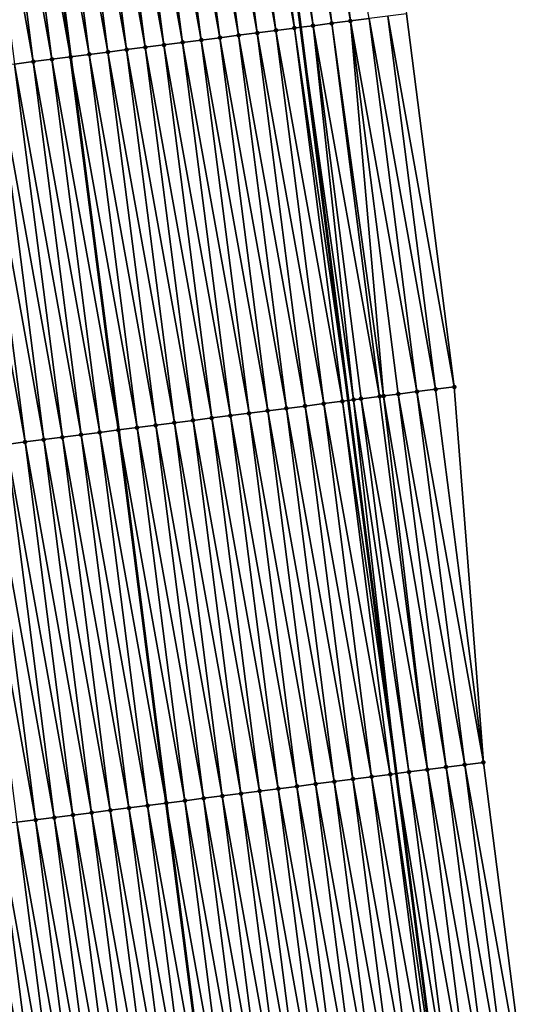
# Model space of a CAD drawing. Header units: feet. Extents: x 2010743 to 2022806, y 818705 to 837694.
# Tile 499 of 531: x 2011260 to 2011287, y 836275 to 836328. Entities that reach past the tile are written whole.
import ezdxf

# ---------------------------------------------------------------- set-up
doc = ezdxf.new("R2010")
doc.units = ezdxf.units.FT
doc.header["$MEASUREMENT"] = 0
for name, color, linetype, lineweight in [('EP_Travel Lane', 172, 'Continuous', 53), ('Road Shots', 141, 'Continuous', 100), ('STRIPING', 60, 'Continuous', 53)]:
    doc.layers.add(name, color=color, linetype=linetype, lineweight=lineweight)
doc.layers.add('I-77-MM17-21_NB-Surface-Border', color=7, linetype='Continuous')
doc.layers.add('I-77-MM17-21_NB-Surface-TIN', color=7, linetype='Continuous')

msp = doc.modelspace()

# ---------------------------------------------------------------- linework, layer by layer
at = {"layer": 'EP_Travel Lane'}
msp.add_polyline3d([(2011247.695, 836525.573, 339.128), (2011250.49, 836505.772, 338.748), (2011253.263, 836485.865, 338.414), (2011256.013, 836466.057, 338.075), (2011258.764, 836446.251, 337.722), (2011261.514, 836426.444, 337.369), (2011264.193, 836406.578, 337.008), (2011266.853, 836386.758, 336.667), (2011269.512, 836366.939, 336.32), (2011272.172, 836347.12, 335.958), (2011274.743, 836327.157, 335.583), (2011277.286, 836307.323, 335.224), (2011279.83, 836287.488, 334.852), (2011282.374, 836267.654, 334.51)], dxfattribs=at)
at = {"layer": 'I-77-MM17-21_NB-Surface-Border', "color": 3, "linetype": 'Continuous', "lineweight": -3}
msp.add_polyline3d([(2011251.523, 836526.115, 339.043), (2011254.318, 836506.314, 338.677), (2011257.056, 836486.384, 338.328), (2011260.75, 836466.705, 338.003), (2011263.454, 836446.892, 337.663), (2011267.148, 836427.214, 337.295), (2011269.823, 836407.334, 336.984), (2011273.473, 836387.648, 336.612), (2011276.133, 836367.829, 336.221), (2011277.801, 836347.877, 335.853), (2011280.376, 836327.88, 335.513), (2011282.919, 836308.045, 335.201), (2011284.47, 836288.084, 334.795), (2011287.013, 836268.25, 334.442)], dxfattribs=at)
at = {"layer": 'I-77-MM17-21_NB-Surface-TIN', "color": 128, "linetype": 'Continuous', "lineweight": -3}
for points in [[(2011271.855, 836347.077, 335.965), (2011274.743, 836327.157, 335.583), (2011272.172, 836347.12, 335.958)], [(2011275.417, 836327.244, 335.573), (2011272.846, 836347.211, 335.943), (2011272.172, 836347.12, 335.958)], [(2011275.417, 836327.244, 335.573), (2011272.172, 836347.12, 335.958), (2011274.743, 836327.157, 335.583)], [(2011276.409, 836327.371, 335.564), (2011273.837, 836347.344, 335.937), (2011272.846, 836347.211, 335.943)], [(2011275.417, 836327.244, 335.573), (2011276.409, 836327.371, 335.564), (2011272.846, 836347.211, 335.943)], [(2011277.401, 836327.498, 335.555), (2011274.828, 836347.477, 335.922), (2011273.837, 836347.344, 335.937)], [(2011276.409, 836327.371, 335.564), (2011277.401, 836327.498, 335.555), (2011273.837, 836347.344, 335.937)], [(2011277.401, 836327.498, 335.555), (2011278.393, 836327.626, 335.543), (2011274.828, 836347.477, 335.922)], [(2011271.45, 836326.734, 335.646), (2011268.882, 836346.677, 336.027), (2011267.891, 836346.544, 336.044)], [(2011272.442, 836326.861, 335.628), (2011269.873, 836346.81, 336.012), (2011268.882, 836346.677, 336.027)], [(2011271.45, 836326.734, 335.646), (2011272.442, 836326.861, 335.628), (2011268.882, 836346.677, 336.027)], [(2011273.433, 836326.989, 335.611), (2011270.864, 836346.944, 335.993), (2011269.873, 836346.81, 336.012)], [(2011272.442, 836326.861, 335.628), (2011273.433, 836326.989, 335.611), (2011269.873, 836346.81, 336.012)], [(2011274.425, 836327.116, 335.589), (2011271.855, 836347.077, 335.965), (2011270.864, 836346.944, 335.993)], [(2011273.433, 836326.989, 335.611), (2011274.425, 836327.116, 335.589), (2011270.864, 836346.944, 335.993)], [(2011274.425, 836327.116, 335.589), (2011274.743, 836327.157, 335.583), (2011271.855, 836347.077, 335.965)], [(2011267.482, 836326.224, 335.704), (2011264.917, 836346.144, 336.09), (2011263.926, 836346.011, 336.108)], [(2011268.474, 836326.351, 335.689), (2011265.908, 836346.277, 336.074), (2011264.917, 836346.144, 336.09)], [(2011267.482, 836326.224, 335.704), (2011268.474, 836326.351, 335.689), (2011264.917, 836346.144, 336.09)], [(2011269.466, 836326.479, 335.675), (2011266.9, 836346.411, 336.058), (2011265.908, 836346.277, 336.074)], [(2011268.474, 836326.351, 335.689), (2011269.466, 836326.479, 335.675), (2011265.908, 836346.277, 336.074)], [(2011270.458, 836326.606, 335.661), (2011267.891, 836346.544, 336.044), (2011266.9, 836346.411, 336.058)], [(2011269.466, 836326.479, 335.675), (2011270.458, 836326.606, 335.661), (2011266.9, 836346.411, 336.058)], [(2011270.458, 836326.606, 335.661), (2011271.45, 836326.734, 335.646), (2011267.891, 836346.544, 336.044)], [(2011263.515, 836325.714, 335.78), (2011260.953, 836345.611, 336.163), (2011259.962, 836345.478, 336.171)], [(2011264.507, 836325.841, 335.757), (2011261.944, 836345.744, 336.139), (2011260.953, 836345.611, 336.163)], [(2011263.515, 836325.714, 335.78), (2011264.507, 836325.841, 335.757), (2011260.953, 836345.611, 336.163)], [(2011265.499, 836325.969, 335.737), (2011262.935, 836345.877, 336.122), (2011261.944, 836345.744, 336.139)], [(2011264.507, 836325.841, 335.757), (2011265.499, 836325.969, 335.737), (2011261.944, 836345.744, 336.139)], [(2011266.491, 836326.097, 335.718), (2011263.926, 836346.011, 336.108), (2011262.935, 836345.877, 336.122)], [(2011265.499, 836325.969, 335.737), (2011266.491, 836326.097, 335.718), (2011262.935, 836345.877, 336.122)], [(2011266.491, 836326.097, 335.718), (2011267.482, 836326.224, 335.704), (2011263.926, 836346.011, 336.108)], [(2011260.54, 836325.331, 335.834), (2011257.98, 836345.211, 336.206), (2011256.989, 836345.078, 336.218)], [(2011259.548, 836325.204, 335.852), (2011260.54, 836325.331, 335.834), (2011256.989, 836345.078, 336.218)], [(2011261.531, 836325.459, 335.82), (2011258.971, 836345.344, 336.191), (2011257.98, 836345.211, 336.206)], [(2011260.54, 836325.331, 335.834), (2011261.531, 836325.459, 335.82), (2011257.98, 836345.211, 336.206)], [(2011258.971, 836345.344, 336.191), (2011262.523, 836325.586, 335.8), (2011259.961, 836345.477, 336.171)], [(2011261.531, 836325.459, 335.82), (2011262.523, 836325.586, 335.8), (2011258.971, 836345.344, 336.191)], [(2011262.523, 836325.586, 335.8), (2011259.962, 836345.478, 336.171), (2011259.961, 836345.477, 336.171)], [(2011262.523, 836325.586, 335.8), (2011259.961, 836345.477, 336.171), (2011262.523, 836325.586, 335.8)], [(2011263.515, 836325.714, 335.78), (2011259.962, 836345.478, 336.171), (2011262.523, 836325.586, 335.8)], [(2011281.927, 836307.918, 335.214), (2011279.385, 836327.753, 335.528), (2011278.393, 836327.626, 335.543)], [(2011282.919, 836308.045, 335.201), (2011280.376, 836327.88, 335.513), (2011279.385, 836327.753, 335.528)], [(2011281.927, 836307.918, 335.214), (2011282.919, 836308.045, 335.201), (2011279.385, 836327.753, 335.528)], [(2011277.565, 836307.358, 335.22), (2011275.417, 836327.244, 335.573), (2011274.743, 836327.157, 335.583)], [(2011278.952, 836307.536, 335.219), (2011276.409, 836327.371, 335.564), (2011275.417, 836327.244, 335.573)], [(2011277.565, 836307.358, 335.22), (2011277.96, 836307.409, 335.217), (2011275.417, 836327.244, 335.573)], [(2011277.96, 836307.409, 335.217), (2011278.952, 836307.536, 335.219), (2011275.417, 836327.244, 335.573)], [(2011279.163, 836307.563, 335.22), (2011277.401, 836327.498, 335.555), (2011276.409, 836327.371, 335.564)], [(2011278.952, 836307.536, 335.219), (2011279.163, 836307.563, 335.22), (2011276.409, 836327.371, 335.564)], [(2011280.936, 836307.79, 335.222), (2011278.393, 836327.626, 335.543), (2011277.401, 836327.498, 335.555)], [(2011279.163, 836307.563, 335.22), (2011279.944, 836307.663, 335.223), (2011277.401, 836327.498, 335.555)], [(2011279.944, 836307.663, 335.223), (2011280.936, 836307.79, 335.222), (2011277.401, 836327.498, 335.555)], [(2011280.936, 836307.79, 335.222), (2011281.927, 836307.918, 335.214), (2011278.393, 836327.626, 335.543)], [(2011273.993, 836306.899, 335.286), (2011271.45, 836326.734, 335.646), (2011270.458, 836326.606, 335.661)], [(2011274.984, 836307.027, 335.27), (2011272.442, 836326.861, 335.628), (2011271.45, 836326.734, 335.646)], [(2011273.993, 836306.899, 335.286), (2011274.984, 836307.027, 335.27), (2011271.45, 836326.734, 335.646)], [(2011275.976, 836307.154, 335.251), (2011273.433, 836326.989, 335.611), (2011272.442, 836326.861, 335.628)], [(2011274.984, 836307.027, 335.27), (2011275.976, 836307.154, 335.251), (2011272.442, 836326.861, 335.628)], [(2011276.968, 836307.282, 335.229), (2011274.425, 836327.116, 335.589), (2011273.433, 836326.989, 335.611)], [(2011275.976, 836307.154, 335.251), (2011276.968, 836307.282, 335.229), (2011273.433, 836326.989, 335.611)], [(2011274.425, 836327.116, 335.589), (2011277.286, 836307.323, 335.224), (2011274.743, 836327.157, 335.583)], [(2011276.968, 836307.282, 335.229), (2011277.286, 836307.323, 335.224), (2011274.425, 836327.116, 335.589)], [(2011277.565, 836307.358, 335.22), (2011274.743, 836327.157, 335.583), (2011277.286, 836307.323, 335.224)], [(2011270.025, 836306.39, 335.337), (2011267.482, 836326.224, 335.704), (2011266.491, 836326.097, 335.718)], [(2011271.017, 836306.517, 335.323), (2011268.474, 836326.351, 335.689), (2011267.482, 836326.224, 335.704)], [(2011270.025, 836306.39, 335.337), (2011271.017, 836306.517, 335.323), (2011267.482, 836326.224, 335.704)], [(2011272.009, 836306.644, 335.31), (2011269.466, 836326.479, 335.675), (2011268.474, 836326.351, 335.689)], [(2011271.017, 836306.517, 335.323), (2011272.009, 836306.644, 335.31), (2011268.474, 836326.351, 335.689)], [(2011273.001, 836306.772, 335.299), (2011270.458, 836326.606, 335.661), (2011269.466, 836326.479, 335.675)], [(2011272.009, 836306.644, 335.31), (2011273.001, 836306.772, 335.299), (2011269.466, 836326.479, 335.675)], [(2011273.001, 836306.772, 335.299), (2011273.993, 836306.899, 335.286), (2011270.458, 836326.606, 335.661)], [(2011266.058, 836305.88, 335.416), (2011263.515, 836325.714, 335.78), (2011262.523, 836325.586, 335.8)], [(2011267.05, 836306.007, 335.398), (2011264.507, 836325.841, 335.757), (2011263.515, 836325.714, 335.78)], [(2011266.058, 836305.88, 335.416), (2011267.05, 836306.007, 335.398), (2011263.515, 836325.714, 335.78)], [(2011268.041, 836306.135, 335.376), (2011265.499, 836325.969, 335.737), (2011264.507, 836325.841, 335.757)], [(2011267.05, 836306.007, 335.398), (2011268.041, 836306.135, 335.376), (2011264.507, 836325.841, 335.757)], [(2011269.033, 836306.262, 335.354), (2011266.491, 836326.097, 335.718), (2011265.499, 836325.969, 335.737)], [(2011268.041, 836306.135, 335.376), (2011269.033, 836306.262, 335.354), (2011265.499, 836325.969, 335.737)], [(2011269.033, 836306.262, 335.354), (2011270.025, 836306.39, 335.337), (2011266.491, 836326.097, 335.718)], [(2011262.09, 836305.37, 335.482), (2011259.548, 836325.204, 335.852), (2011258.556, 836325.077, 335.869)], [(2011263.082, 836305.497, 335.466), (2011260.54, 836325.331, 335.834), (2011259.548, 836325.204, 335.852)], [(2011262.09, 836305.37, 335.482), (2011263.082, 836305.497, 335.466), (2011259.548, 836325.204, 335.852)], [(2011264.074, 836305.625, 335.451), (2011261.531, 836325.459, 335.82), (2011260.54, 836325.331, 335.834)], [(2011264.074, 836305.625, 335.451), (2011260.54, 836325.331, 335.834), (2011263.082, 836305.497, 335.466)], [(2011265.066, 836305.752, 335.431), (2011262.523, 836325.586, 335.8), (2011261.531, 836325.459, 335.82)], [(2011264.074, 836305.625, 335.451), (2011265.066, 836305.752, 335.431), (2011261.531, 836325.459, 335.82)], [(2011262.523, 836325.586, 335.8), (2011262.523, 836325.586, 335.8), (2011265.066, 836305.752, 335.431)], [(2011265.066, 836305.752, 335.431), (2011265.066, 836305.752, 335.431), (2011262.523, 836325.586, 335.8)], [(2011266.058, 836305.88, 335.416), (2011262.523, 836325.586, 335.8), (2011265.066, 836305.752, 335.431)], [(2011260.107, 836305.115, 335.521), (2011257.564, 836324.949, 335.888), (2011256.572, 836324.821, 335.908)], [(2011259.115, 836304.987, 335.54), (2011260.107, 836305.115, 335.521), (2011256.572, 836324.821, 335.908)], [(2011261.099, 836305.242, 335.502), (2011258.556, 836325.077, 335.869), (2011257.564, 836324.949, 335.888)], [(2011260.107, 836305.115, 335.521), (2011261.099, 836305.242, 335.502), (2011257.564, 836324.949, 335.888)], [(2011261.099, 836305.242, 335.502), (2011262.09, 836305.37, 335.482), (2011258.556, 836325.077, 335.869)], [(2011284.47, 836288.084, 334.795), (2011281.927, 836307.918, 335.214), (2011280.936, 836307.79, 335.222)], [(2011284.47, 836288.084, 334.795), (2011282.919, 836308.045, 335.201), (2011281.927, 836307.918, 335.214)], [(2011276.968, 836307.282, 335.229), (2011279.83, 836287.488, 334.852), (2011277.286, 836307.323, 335.224)], [(2011277.565, 836307.358, 335.22), (2011277.286, 836307.323, 335.224), (2011279.83, 836287.488, 334.852)], [(2011280.503, 836287.575, 334.838), (2011277.96, 836307.409, 335.217), (2011277.565, 836307.358, 335.22)], [(2011280.503, 836287.575, 334.838), (2011277.565, 836307.358, 335.22), (2011279.83, 836287.488, 334.852)], [(2011281.494, 836287.702, 334.827), (2011278.952, 836307.536, 335.219), (2011277.96, 836307.409, 335.217)], [(2011280.503, 836287.575, 334.838), (2011281.494, 836287.702, 334.827), (2011277.96, 836307.409, 335.217)], [(2011281.494, 836287.702, 334.827), (2011279.163, 836307.563, 335.22), (2011278.952, 836307.536, 335.219)], [(2011282.486, 836287.83, 334.817), (2011279.944, 836307.663, 335.223), (2011279.163, 836307.563, 335.22)], [(2011281.494, 836287.702, 334.827), (2011282.486, 836287.83, 334.817), (2011279.163, 836307.563, 335.22)], [(2011283.478, 836287.957, 334.807), (2011280.936, 836307.79, 335.222), (2011279.944, 836307.663, 335.223)], [(2011282.486, 836287.83, 334.817), (2011283.478, 836287.957, 334.807), (2011279.944, 836307.663, 335.223)], [(2011283.478, 836287.957, 334.807), (2011284.47, 836288.084, 334.795), (2011280.936, 836307.79, 335.222)], [(2011276.535, 836287.065, 334.905), (2011273.993, 836306.899, 335.286), (2011273.001, 836306.772, 335.299)], [(2011277.527, 836287.192, 334.892), (2011274.984, 836307.027, 335.27), (2011273.993, 836306.899, 335.286)], [(2011276.535, 836287.065, 334.905), (2011277.527, 836287.192, 334.892), (2011273.993, 836306.899, 335.286)], [(2011278.519, 836287.32, 334.879), (2011275.976, 836307.154, 335.251), (2011274.984, 836307.027, 335.27)], [(2011277.527, 836287.192, 334.892), (2011278.519, 836287.32, 334.879), (2011274.984, 836307.027, 335.27)], [(2011279.511, 836287.447, 334.859), (2011276.968, 836307.282, 335.229), (2011275.976, 836307.154, 335.251)], [(2011278.519, 836287.32, 334.879), (2011279.511, 836287.447, 334.859), (2011275.976, 836307.154, 335.251)], [(2011279.511, 836287.447, 334.859), (2011279.83, 836287.488, 334.852), (2011276.968, 836307.282, 335.229)], [(2011272.568, 836286.555, 334.97), (2011270.025, 836306.39, 335.337), (2011269.033, 836306.262, 335.354)], [(2011273.56, 836286.683, 334.952), (2011271.017, 836306.517, 335.323), (2011270.025, 836306.39, 335.337)], [(2011272.568, 836286.555, 334.97), (2011273.56, 836286.683, 334.952), (2011270.025, 836306.39, 335.337)], [(2011274.552, 836286.81, 334.936), (2011272.009, 836306.644, 335.31), (2011271.017, 836306.517, 335.323)], [(2011273.56, 836286.683, 334.952), (2011274.552, 836286.81, 334.936), (2011271.017, 836306.517, 335.323)], [(2011275.543, 836286.938, 334.92), (2011273.001, 836306.772, 335.299), (2011272.009, 836306.644, 335.31)], [(2011274.552, 836286.81, 334.936), (2011275.543, 836286.938, 334.92), (2011272.009, 836306.644, 335.31)], [(2011275.543, 836286.938, 334.92), (2011276.535, 836287.065, 334.905), (2011273.001, 836306.772, 335.299)], [(2011267.609, 836285.918, 335.068), (2011265.066, 836305.752, 335.431), (2011264.074, 836305.625, 335.451)], [(2011268.6, 836286.045, 335.054), (2011266.058, 836305.88, 335.416), (2011265.066, 836305.752, 335.431)], [(2011268.6, 836286.045, 335.054), (2011265.066, 836305.752, 335.431), (2011267.61, 836285.918, 335.068)], [(2011265.066, 836305.752, 335.431), (2011267.61, 836285.918, 335.068), (2011265.066, 836305.752, 335.431)], [(2011267.609, 836285.918, 335.068), (2011267.61, 836285.918, 335.068), (2011265.066, 836305.752, 335.431)], [(2011269.592, 836286.173, 335.036), (2011267.05, 836306.007, 335.398), (2011266.058, 836305.88, 335.416)], [(2011268.6, 836286.045, 335.054), (2011269.592, 836286.173, 335.036), (2011266.058, 836305.88, 335.416)], [(2011270.584, 836286.3, 335.012), (2011268.041, 836306.135, 335.376), (2011267.05, 836306.007, 335.398)], [(2011269.592, 836286.173, 335.036), (2011270.584, 836286.3, 335.012), (2011267.05, 836306.007, 335.398)], [(2011271.576, 836286.428, 334.99), (2011269.033, 836306.262, 335.354), (2011268.041, 836306.135, 335.376)], [(2011270.584, 836286.3, 335.012), (2011271.576, 836286.428, 334.99), (2011268.041, 836306.135, 335.376)], [(2011271.576, 836286.428, 334.99), (2011272.568, 836286.555, 334.97), (2011269.033, 836306.262, 335.354)], [(2011263.641, 836285.408, 335.138), (2011261.099, 836305.242, 335.502), (2011260.107, 836305.115, 335.521)], [(2011264.633, 836285.535, 335.12), (2011262.09, 836305.37, 335.482), (2011261.099, 836305.242, 335.502)], [(2011263.641, 836285.408, 335.138), (2011264.633, 836285.535, 335.12), (2011261.099, 836305.242, 335.502)], [(2011265.625, 836285.663, 335.103), (2011263.082, 836305.497, 335.466), (2011262.09, 836305.37, 335.482)], [(2011264.633, 836285.535, 335.12), (2011265.625, 836285.663, 335.103), (2011262.09, 836305.37, 335.482)], [(2011266.617, 836285.79, 335.087), (2011264.074, 836305.625, 335.451), (2011263.082, 836305.497, 335.466)], [(2011265.625, 836285.663, 335.103), (2011266.617, 836285.79, 335.087), (2011263.082, 836305.497, 335.466)], [(2011266.617, 836285.79, 335.087), (2011267.609, 836285.918, 335.068), (2011264.074, 836305.625, 335.451)], [(2011260.666, 836285.025, 335.195), (2011258.123, 836304.86, 335.557), (2011257.131, 836304.732, 335.575)], [(2011259.674, 836284.898, 335.215), (2011260.666, 836285.025, 335.195), (2011257.131, 836304.732, 335.575)], [(2011261.658, 836285.153, 335.175), (2011259.115, 836304.987, 335.54), (2011258.123, 836304.86, 335.557)], [(2011260.666, 836285.025, 335.195), (2011261.658, 836285.153, 335.175), (2011258.123, 836304.86, 335.557)], [(2011262.649, 836285.28, 335.157), (2011260.107, 836305.115, 335.521), (2011259.115, 836304.987, 335.54)], [(2011261.658, 836285.153, 335.175), (2011262.649, 836285.28, 335.157), (2011259.115, 836304.987, 335.54)], [(2011263.641, 836285.408, 335.138), (2011260.107, 836305.115, 335.521), (2011262.649, 836285.28, 335.157)], [(2011286.021, 836268.122, 334.464), (2011283.478, 836287.957, 334.807), (2011282.486, 836287.83, 334.817)], [(2011283.478, 836287.957, 334.807), (2011287.013, 836268.25, 334.442), (2011284.47, 836288.084, 334.795)], [(2011286.021, 836268.122, 334.464), (2011287.013, 836268.25, 334.442), (2011283.478, 836287.957, 334.807)], [(2011282.053, 836267.613, 334.512), (2011279.511, 836287.447, 334.859), (2011278.519, 836287.32, 334.879)], [(2011279.511, 836287.447, 334.859), (2011282.374, 836267.654, 334.51), (2011279.83, 836287.488, 334.852)], [(2011282.053, 836267.613, 334.512), (2011282.374, 836267.654, 334.51), (2011279.511, 836287.447, 334.859)], [(2011283.045, 836267.74, 334.504), (2011280.503, 836287.575, 334.838), (2011279.83, 836287.488, 334.852)], [(2011283.045, 836267.74, 334.504), (2011279.83, 836287.488, 334.852), (2011282.374, 836267.654, 334.51)], [(2011284.037, 836267.867, 334.5), (2011281.494, 836287.702, 334.827), (2011280.503, 836287.575, 334.838)], [(2011283.045, 836267.74, 334.504), (2011284.037, 836267.867, 334.5), (2011280.503, 836287.575, 334.838)], [(2011285.029, 836267.995, 334.486), (2011282.486, 836287.83, 334.817), (2011281.494, 836287.702, 334.827)], [(2011284.037, 836267.867, 334.5), (2011285.029, 836267.995, 334.486), (2011281.494, 836287.702, 334.827)], [(2011285.029, 836267.995, 334.486), (2011286.021, 836268.122, 334.464), (2011282.486, 836287.83, 334.817)], [(2011278.086, 836267.103, 334.58), (2011275.543, 836286.938, 334.92), (2011274.552, 836286.81, 334.936)], [(2011279.078, 836267.23, 334.567), (2011276.535, 836287.065, 334.905), (2011275.543, 836286.938, 334.92)], [(2011278.086, 836267.103, 334.58), (2011279.078, 836267.23, 334.567), (2011275.543, 836286.938, 334.92)], [(2011280.07, 836267.358, 334.551), (2011277.527, 836287.192, 334.892), (2011276.535, 836287.065, 334.905)], [(2011279.078, 836267.23, 334.567), (2011280.07, 836267.358, 334.551), (2011276.535, 836287.065, 334.905)], [(2011281.062, 836267.485, 334.533), (2011278.519, 836287.32, 334.879), (2011277.527, 836287.192, 334.892)], [(2011280.07, 836267.358, 334.551), (2011281.062, 836267.485, 334.533), (2011277.527, 836287.192, 334.892)], [(2011281.062, 836267.485, 334.533), (2011282.053, 836267.613, 334.512), (2011278.519, 836287.32, 334.879)], [(2011274.119, 836266.593, 334.635), (2011271.576, 836286.428, 334.99), (2011270.584, 836286.3, 335.012)], [(2011275.111, 836266.721, 334.618), (2011272.568, 836286.555, 334.97), (2011271.576, 836286.428, 334.99)], [(2011274.119, 836266.593, 334.635), (2011275.111, 836266.721, 334.618), (2011271.576, 836286.428, 334.99)], [(2011276.102, 836266.848, 334.605), (2011273.56, 836286.683, 334.952), (2011272.568, 836286.555, 334.97)], [(2011275.111, 836266.721, 334.618), (2011276.102, 836266.848, 334.605), (2011272.568, 836286.555, 334.97)], [(2011277.094, 836266.975, 334.593), (2011274.552, 836286.81, 334.936), (2011273.56, 836286.683, 334.952)], [(2011276.102, 836266.848, 334.605), (2011277.094, 836266.975, 334.593), (2011273.56, 836286.683, 334.952)], [(2011277.094, 836266.975, 334.593), (2011278.086, 836267.103, 334.58), (2011274.552, 836286.81, 334.936)], [(2011270.151, 836266.083, 334.704), (2011267.609, 836285.918, 335.068), (2011266.617, 836285.79, 335.087)], [(2011267.609, 836285.918, 335.068), (2011270.153, 836266.084, 334.704), (2011267.61, 836285.918, 335.068)], [(2011270.151, 836266.083, 334.704), (2011270.153, 836266.084, 334.704), (2011267.609, 836285.918, 335.068)], [(2011271.143, 836266.211, 334.696), (2011268.6, 836286.045, 335.054), (2011267.61, 836285.918, 335.068)], [(2011271.143, 836266.211, 334.696), (2011267.61, 836285.918, 335.068), (2011270.153, 836266.084, 334.704)], [(2011272.135, 836266.338, 334.678), (2011269.592, 836286.173, 335.036), (2011268.6, 836286.045, 335.054)], [(2011271.143, 836266.211, 334.696), (2011272.135, 836266.338, 334.678), (2011268.6, 836286.045, 335.054)], [(2011273.127, 836266.466, 334.654), (2011270.584, 836286.3, 335.012), (2011269.592, 836286.173, 335.036)], [(2011272.135, 836266.338, 334.678), (2011273.127, 836266.466, 334.654), (2011269.592, 836286.173, 335.036)], [(2011273.127, 836266.466, 334.654), (2011274.119, 836266.593, 334.635), (2011270.584, 836286.3, 335.012)], [(2011266.184, 836265.574, 334.77), (2011263.641, 836285.408, 335.138), (2011262.649, 836285.28, 335.157)], [(2011267.176, 836265.701, 334.753), (2011264.633, 836285.535, 335.12), (2011263.641, 836285.408, 335.138)], [(2011266.184, 836265.574, 334.77), (2011267.176, 836265.701, 334.753), (2011263.641, 836285.408, 335.138)], [(2011268.168, 836265.828, 334.739), (2011265.625, 836285.663, 335.103), (2011264.633, 836285.535, 335.12)], [(2011267.176, 836265.701, 334.753), (2011268.168, 836265.828, 334.739), (2011264.633, 836285.535, 335.12)], [(2011269.16, 836265.956, 334.725), (2011266.617, 836285.79, 335.087), (2011265.625, 836285.663, 335.103)], [(2011268.168, 836265.828, 334.739), (2011269.16, 836265.956, 334.725), (2011265.625, 836285.663, 335.103)], [(2011269.16, 836265.956, 334.725), (2011270.151, 836266.083, 334.704), (2011266.617, 836285.79, 335.087)], [(2011262.217, 836265.063, 334.848), (2011259.674, 836284.898, 335.215), (2011258.682, 836284.77, 335.235)], [(2011263.208, 836265.191, 334.829), (2011260.666, 836285.025, 335.195), (2011259.674, 836284.898, 335.215)], [(2011263.208, 836265.191, 334.829), (2011259.674, 836284.898, 335.215), (2011262.217, 836265.063, 334.848)], [(2011264.2, 836265.318, 334.811), (2011261.658, 836285.153, 335.175), (2011260.666, 836285.025, 335.195)], [(2011263.208, 836265.191, 334.829), (2011264.2, 836265.318, 334.811), (2011260.666, 836285.025, 335.195)], [(2011265.192, 836265.446, 334.792), (2011262.649, 836285.28, 335.157), (2011261.658, 836285.153, 335.175)], [(2011264.2, 836265.318, 334.811), (2011265.192, 836265.446, 334.792), (2011261.658, 836285.153, 335.175)], [(2011265.192, 836265.446, 334.792), (2011266.184, 836265.574, 334.77), (2011262.649, 836285.28, 335.157)], [(2011261.225, 836264.936, 334.869), (2011258.682, 836284.77, 335.235), (2011257.69, 836284.643, 335.255)], [(2011259.34, 836264.694, 334.9), (2011260.233, 836264.808, 334.889), (2011257.69, 836284.643, 335.255)], [(2011260.233, 836264.808, 334.889), (2011261.225, 836264.936, 334.869), (2011257.69, 836284.643, 335.255)], [(2011261.225, 836264.936, 334.869), (2011262.217, 836265.063, 334.848), (2011258.682, 836284.77, 335.235)]]:
    msp.add_3dface(points, dxfattribs=at)
at = {"layer": 'Road Shots', "lineweight": 100}
for p in [(2011275.417, 836327.244, 335.573), (2011276.409, 836327.371, 335.564), (2011277.401, 836327.498, 335.555), (2011271.45, 836326.734, 335.646), (2011272.442, 836326.861, 335.628), (2011273.433, 836326.989, 335.611), (2011274.425, 836327.116, 335.589), (2011267.482, 836326.224, 335.704), (2011268.474, 836326.351, 335.689), (2011269.466, 836326.479, 335.675), (2011270.458, 836326.606, 335.661), (2011263.515, 836325.714, 335.78), (2011264.507, 836325.841, 335.757), (2011265.499, 836325.969, 335.737), (2011266.491, 836326.097, 335.718), (2011260.54, 836325.331, 335.834), (2011261.531, 836325.459, 335.82), (2011262.523, 836325.586, 335.8), (2011281.927, 836307.918, 335.214), (2011282.919, 836308.045, 335.201), (2011277.565, 836307.358, 335.22), (2011277.96, 836307.409, 335.217), (2011278.952, 836307.536, 335.219), (2011279.163, 836307.563, 335.22), (2011279.944, 836307.663, 335.223), (2011280.936, 836307.79, 335.222), (2011273.993, 836306.899, 335.286), (2011274.984, 836307.027, 335.27), (2011275.976, 836307.154, 335.251), (2011276.968, 836307.282, 335.229), (2011270.025, 836306.39, 335.337), (2011271.017, 836306.517, 335.323), (2011272.009, 836306.644, 335.31), (2011273.001, 836306.772, 335.299), (2011265.066, 836305.752, 335.431), (2011266.058, 836305.88, 335.416), (2011267.05, 836306.007, 335.398), (2011268.041, 836306.135, 335.376), (2011269.033, 836306.262, 335.354), (2011261.099, 836305.242, 335.502), (2011262.09, 836305.37, 335.482), (2011263.082, 836305.497, 335.466), (2011264.074, 836305.625, 335.451), (2011260.107, 836305.115, 335.521), (2011283.478, 836287.957, 334.807), (2011284.47, 836288.084, 334.795), (2011279.511, 836287.447, 334.859), (2011280.503, 836287.575, 334.838), (2011281.494, 836287.702, 334.827), (2011282.486, 836287.83, 334.817), (2011275.543, 836286.938, 334.92), (2011276.535, 836287.065, 334.905), (2011277.527, 836287.192, 334.892), (2011278.519, 836287.32, 334.879), (2011271.576, 836286.428, 334.99), (2011272.568, 836286.555, 334.97), (2011273.56, 836286.683, 334.952), (2011274.552, 836286.81, 334.936), (2011267.609, 836285.918, 335.068), (2011268.6, 836286.045, 335.054), (2011269.592, 836286.173, 335.036), (2011270.584, 836286.3, 335.012), (2011263.641, 836285.408, 335.138), (2011264.633, 836285.535, 335.12), (2011265.625, 836285.663, 335.103), (2011266.617, 836285.79, 335.087), (2011260.666, 836285.025, 335.195), (2011261.658, 836285.153, 335.175), (2011262.649, 836285.28, 335.157)]:
    msp.add_point(p, dxfattribs=at)
at = {"layer": 'STRIPING'}
msp.add_polyline3d([(2011235.684, 836523.874, 339.304), (2011238.479, 836504.073, 338.953), (2011241.206, 836484.216, 338.601), (2011243.908, 836464.402, 338.283), (2011246.611, 836444.589, 337.941), (2011249.313, 836424.775, 337.581), (2011251.982, 836404.935, 337.218), (2011254.642, 836385.116, 336.854), (2011257.301, 836365.297, 336.522), (2011259.961, 836345.477, 336.171), (2011262.523, 836325.586, 335.8), (2011265.066, 836305.752, 335.431), (2011267.61, 836285.918, 335.068), (2011270.153, 836266.084, 334.704)], dxfattribs=at)

doc.saveas('drawing.dxf')
